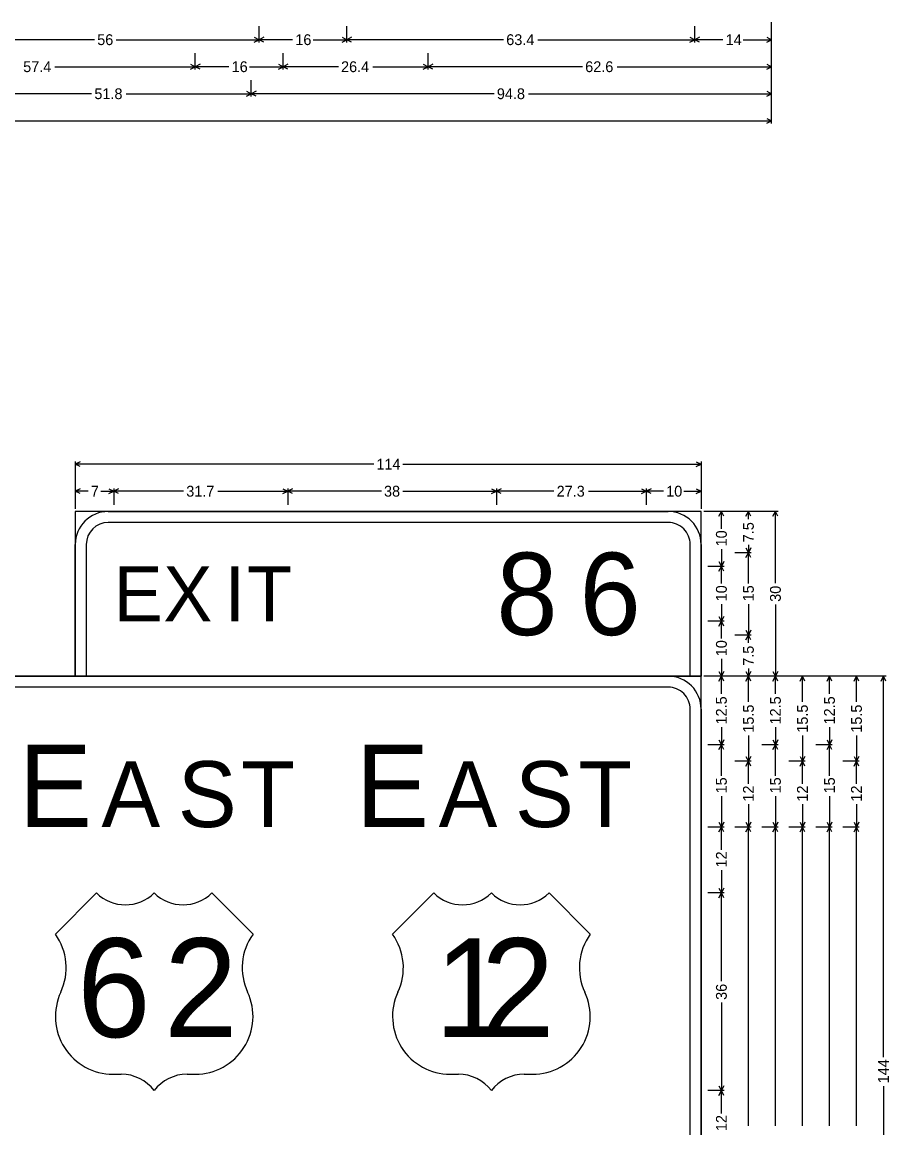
# Model space of a CAD drawing. Extents: x 667331 to 731245, y 738830 to 753817.
# Drawn here: x 729159 to 729443.2, y 749295.6 to 749658.1 of the extents above; entities that cross this region are included whole.
import ezdxf

# ---------------------------------------------------------------- set-up
doc = ezdxf.new("R2010")
doc.units = 0
doc.layers.add('R_SIGN', color=7, linetype='Continuous')

msp = doc.modelspace()

# ---------------------------------------------------------------- linework, layer by layer
at = {"layer": 'R_SIGN'}
for p, q in [((729404.69, 749624.85), (729404.69, 749658.07)), ((729236.64, 749651.43), (729236.64, 749656.74)), ((729265.44, 749651.43), (729265.44, 749656.74)), ((729379.49, 749651.43), (729379.49, 749656.74)), ((729379.49, 749651.43), (729379.49, 749656.74)), ((729404.69, 749651.43), (729404.69, 749656.74)), ((729182.7, 749652.31), (729135.84, 749652.31)), ((729189.78, 749652.31), (729236.64, 749652.31)), ((729235.06, 749653.1), (729236.64, 749652.31)), ((729235.06, 749651.52), (729236.64, 749652.31)), ((729238.22, 749653.1), (729236.64, 749652.31)), ((729247.67, 749652.31), (729236.64, 749652.31)), ((729238.22, 749651.52), (729236.64, 749652.31)), ((729254.41, 749652.31), (729265.44, 749652.31)), ((729263.86, 749653.1), (729265.44, 749652.31)), ((729263.86, 749651.52), (729265.44, 749652.31)), ((729267.02, 749653.1), (729265.44, 749652.31)), ((729316.82, 749652.31), (729265.44, 749652.31)), ((729267.02, 749651.52), (729265.44, 749652.31)), ((729328.11, 749652.31), (729379.49, 749652.31)), ((729377.9, 749653.1), (729379.49, 749652.31)), ((729377.9, 749651.52), (729379.49, 749652.31)), ((729381.07, 749653.1), (729379.49, 749652.31)), ((729388.75, 749652.31), (729379.49, 749652.31)), ((729381.07, 749651.52), (729379.49, 749652.31)), ((729395.42, 749652.31), (729404.69, 749652.31)), ((729403.1, 749653.1), (729404.69, 749652.31)), ((729403.1, 749651.52), (729404.69, 749652.31)), ((729215.76, 749642.57), (729215.76, 749647.88)), ((729244.56, 749642.57), (729244.56, 749647.88)), ((729292.08, 749642.57), (729292.08, 749647.88)), ((729292.08, 749642.57), (729292.08, 749647.88)), ((729404.69, 749642.57), (729404.69, 749647.88)), ((729169.7, 749643.45), (729215.76, 749643.45)), ((729214.18, 749644.25), (729215.76, 749643.45)), ((729214.18, 749642.66), (729215.76, 749643.45)), ((729217.34, 749644.25), (729215.76, 749643.45)), ((729226.79, 749643.45), (729215.76, 749643.45)), ((729217.34, 749642.66), (729215.76, 749643.45)), ((729233.53, 749643.45), (729244.56, 749643.45)), ((729242.98, 749644.25), (729244.56, 749643.45)), ((729242.98, 749642.66), (729244.56, 749643.45)), ((729246.14, 749644.25), (729244.56, 749643.45)), ((729262.66, 749643.45), (729244.56, 749643.45)), ((729246.14, 749642.66), (729244.56, 749643.45)), ((729273.98, 749643.45), (729292.08, 749643.45)), ((729290.5, 749644.25), (729292.08, 749643.45)), ((729290.5, 749642.66), (729292.08, 749643.45)), ((729293.66, 749644.25), (729292.08, 749643.45)), ((729342.7, 749643.45), (729292.08, 749643.45)), ((729293.66, 749642.66), (729292.08, 749643.45)), ((729354.06, 749643.45), (729404.69, 749643.45)), ((729403.1, 749644.25), (729404.69, 749643.45)), ((729403.1, 749642.66), (729404.69, 749643.45)), ((729234.08, 749633.71), (729234.08, 749639.02)), ((729234.08, 749633.71), (729234.08, 749639.02)), ((729404.69, 749633.71), (729404.69, 749639.02)), ((729232.5, 749635.39), (729234.08, 749634.6)), ((729235.67, 749635.39), (729234.08, 749634.6)), ((729403.1, 749635.39), (729404.69, 749634.6)), ((729181.77, 749634.6), (729140.77, 749634.6)), ((729193.08, 749634.6), (729234.08, 749634.6)), ((729232.5, 749633.8), (729234.08, 749634.6)), ((729313.73, 749634.6), (729234.08, 749634.6)), ((729235.67, 749633.8), (729234.08, 749634.6)), ((729325.04, 749634.6), (729404.69, 749634.6)), ((729403.1, 749633.8), (729404.69, 749634.6)), ((729150.46, 749625.74), (729404.69, 749625.74)), ((729403.1, 749626.53), (729404.69, 749625.74)), ((729403.1, 749624.95), (729404.69, 749625.74)), ((729176.4, 749514.04), (729176.4, 749498.54)), ((729177.98, 749513.95), (729176.4, 749513.16)), ((729274.24, 749513.16), (729176.4, 749513.16)), ((729177.98, 749512.36), (729176.4, 749513.16)), ((729283.75, 749513.16), (729381.6, 749513.16)), ((729380.01, 749513.95), (729381.6, 749513.16)), ((729380.01, 749512.36), (729381.6, 749513.16)), ((729381.6, 749514.04), (729381.6, 749498.54)), ((729176.4, 749505.18), (729176.4, 749499.87)), ((729177.98, 749505.09), (729176.4, 749504.3)), ((729187.41, 749505.09), (729189, 749504.3)), ((729189, 749505.18), (729189, 749499.87)), ((729190.58, 749505.09), (729189, 749504.3)), ((729244.47, 749505.09), (729246.06, 749504.3)), ((729246.06, 749505.18), (729246.06, 749499.87)), ((729247.64, 749505.09), (729246.06, 749504.3)), ((729312.87, 749505.09), (729314.46, 749504.3)), ((729314.46, 749505.18), (729314.46, 749499.87)), ((729316.04, 749505.09), (729314.46, 749504.3)), ((729362.01, 749505.09), (729363.6, 749504.3)), ((729363.6, 749505.18), (729363.6, 749499.87)), ((729363.6, 749505.18), (729363.6, 749499.87)), ((729365.18, 749505.09), (729363.6, 749504.3)), ((729380.01, 749505.09), (729381.6, 749504.3)), ((729381.6, 749505.18), (729381.6, 749499.87)), ((729180.61, 749504.3), (729176.4, 749504.3)), ((729177.98, 749503.51), (729176.4, 749504.3)), ((729184.78, 749504.3), (729189, 749504.3)), ((729187.41, 749503.51), (729189, 749504.3)), ((729211.89, 749504.3), (729189, 749504.3)), ((729190.58, 749503.51), (729189, 749504.3)), ((729223.16, 749504.3), (729246.06, 749504.3)), ((729244.47, 749503.51), (729246.06, 749504.3)), ((729276.75, 749504.3), (729246.06, 749504.3)), ((729247.64, 749503.51), (729246.06, 749504.3)), ((729283.77, 749504.3), (729314.46, 749504.3)), ((729312.87, 749503.51), (729314.46, 749504.3)), ((729333.35, 749504.3), (729314.46, 749504.3)), ((729316.04, 749503.51), (729314.46, 749504.3)), ((729344.71, 749504.3), (729363.6, 749504.3)), ((729362.01, 749503.51), (729363.6, 749504.3)), ((729369.25, 749504.3), (729363.6, 749504.3)), ((729365.18, 749503.51), (729363.6, 749504.3)), ((729375.94, 749504.3), (729381.6, 749504.3)), ((729380.01, 749503.51), (729381.6, 749504.3)), ((729406.84, 749497.65), (729382.48, 749497.65)), ((729389.13, 749497.65), (729383.81, 749497.65)), ((729387.45, 749496.07), (729388.24, 749497.65)), ((729388.24, 749492), (729388.24, 749497.65)), ((729389.03, 749496.07), (729388.24, 749497.65)), ((729397.98, 749497.65), (729392.67, 749497.65)), ((729396.31, 749496.07), (729397.1, 749497.65)), ((729397.1, 749495.13), (729397.1, 749497.65)), ((729397.89, 749496.07), (729397.1, 749497.65)), ((729405.16, 749496.07), (729405.96, 749497.65)), ((729405.96, 749474.16), (729405.96, 749497.65)), ((729406.75, 749496.07), (729405.96, 749497.65)), ((729397.1, 749486.68), (729397.1, 749484.15)), ((729388.24, 749485.31), (729388.24, 749479.65)), ((729397.98, 749484.15), (729392.67, 749484.15)), ((729396.31, 749485.74), (729397.1, 749484.15)), ((729396.31, 749482.57), (729397.1, 749484.15)), ((729397.89, 749485.74), (729397.1, 749484.15)), ((729397.1, 749474.01), (729397.1, 749484.15)), ((729397.89, 749482.57), (729397.1, 749484.15)), ((729389.13, 749479.65), (729383.81, 749479.65)), ((729387.45, 749481.24), (729388.24, 749479.65)), ((729387.45, 749478.07), (729388.24, 749479.65)), ((729389.03, 749481.24), (729388.24, 749479.65)), ((729388.24, 749474), (729388.24, 749479.65)), ((729389.03, 749478.07), (729388.24, 749479.65)), ((729388.24, 749467.31), (729388.24, 749461.65)), ((729397.1, 749467.3), (729397.1, 749457.15)), ((729405.96, 749467.15), (729405.96, 749443.65)), ((729389.13, 749461.65), (729383.81, 749461.65)), ((729389.13, 749461.65), (729383.81, 749461.65)), ((729387.45, 749463.24), (729388.24, 749461.65)), ((729387.45, 749460.07), (729388.24, 749461.65)), ((729389.03, 749463.24), (729388.24, 749461.65)), ((729388.24, 749456), (729388.24, 749461.65)), ((729389.03, 749460.07), (729388.24, 749461.65)), ((729396.31, 749458.74), (729397.1, 749457.15)), ((729397.89, 749458.74), (729397.1, 749457.15)), ((729397.98, 749457.15), (729392.67, 749457.15)), ((729397.98, 749457.15), (729392.67, 749457.15)), ((729396.31, 749455.57), (729397.1, 749457.15)), ((729397.1, 749454.63), (729397.1, 749457.15)), ((729397.89, 749455.57), (729397.1, 749457.15)), ((729388.24, 749449.31), (729388.24, 749443.65)), ((729442.28, 749443.65), (729382.48, 749443.65)), ((729406.84, 749443.65), (729382.48, 749443.65)), ((729389.13, 749443.65), (729383.81, 749443.65)), ((729389.13, 749443.65), (729383.81, 749443.65)), ((729387.45, 749445.24), (729388.24, 749443.65)), ((729387.45, 749442.07), (729388.24, 749443.65)), ((729389.03, 749445.24), (729388.24, 749443.65)), ((729388.24, 749437.91), (729388.24, 749443.65)), ((729389.03, 749442.07), (729388.24, 749443.65)), ((729397.98, 749443.65), (729392.67, 749443.65)), ((729397.98, 749443.65), (729392.67, 749443.65)), ((729396.31, 749445.24), (729397.1, 749443.65)), ((729396.31, 749442.07), (729397.1, 749443.65)), ((729397.1, 749446.18), (729397.1, 749443.65)), ((729397.89, 749445.24), (729397.1, 749443.65)), ((729397.1, 749435.21), (729397.1, 749443.65)), ((729397.89, 749442.07), (729397.1, 749443.65)), ((729406.84, 749443.65), (729401.53, 749443.65)), ((729405.16, 749445.24), (729405.96, 749443.65)), ((729405.16, 749442.07), (729405.96, 749443.65)), ((729406.75, 749445.24), (729405.96, 749443.65)), ((729405.96, 749437.91), (729405.96, 749443.65)), ((729406.75, 749442.07), (729405.96, 749443.65)), ((729415.7, 749443.65), (729410.39, 749443.65)), ((729414.02, 749442.07), (729414.82, 749443.65)), ((729414.82, 749435.21), (729414.82, 749443.65)), ((729415.61, 749442.07), (729414.82, 749443.65)), ((729424.56, 749443.65), (729419.24, 749443.65)), ((729422.88, 749442.07), (729423.67, 749443.65)), ((729423.67, 749437.91), (729423.67, 749443.65)), ((729424.47, 749442.07), (729423.67, 749443.65)), ((729433.42, 749443.65), (729428.1, 749443.65)), ((729431.74, 749442.07), (729432.53, 749443.65)), ((729432.53, 749435.21), (729432.53, 749443.65)), ((729433.32, 749442.07), (729432.53, 749443.65)), ((729440.6, 749442.07), (729441.39, 749443.65)), ((729441.39, 749318.81), (729441.39, 749443.65)), ((729442.18, 749442.07), (729441.39, 749443.65)), ((729388.24, 749426.94), (729388.24, 749421.2)), ((729405.96, 749426.94), (729405.96, 749421.2)), ((729423.67, 749426.94), (729423.67, 749421.2)), ((729387.45, 749422.78), (729388.24, 749421.2)), ((729389.03, 749422.78), (729388.24, 749421.2)), ((729397.1, 749424.24), (729397.1, 749415.8)), ((729405.16, 749422.78), (729405.96, 749421.2)), ((729406.75, 749422.78), (729405.96, 749421.2)), ((729414.82, 749424.24), (729414.82, 749415.8)), ((729422.88, 749422.78), (729423.67, 749421.2)), ((729424.47, 749422.78), (729423.67, 749421.2)), ((729432.53, 749424.24), (729432.53, 749415.8)), ((729389.13, 749421.2), (729383.81, 749421.2)), ((729387.45, 749419.62), (729388.24, 749421.2)), ((729388.24, 749411.05), (729388.24, 749421.2)), ((729389.03, 749419.62), (729388.24, 749421.2)), ((729406.84, 749421.2), (729401.53, 749421.2)), ((729405.16, 749419.62), (729405.96, 749421.2)), ((729405.96, 749411.05), (729405.96, 749421.2)), ((729406.75, 749419.62), (729405.96, 749421.2)), ((729424.56, 749421.2), (729419.24, 749421.2)), ((729422.88, 749419.62), (729423.67, 749421.2)), ((729423.67, 749411.05), (729423.67, 749421.2)), ((729424.47, 749419.62), (729423.67, 749421.2)), ((729397.98, 749415.8), (729392.67, 749415.8)), ((729396.31, 749417.38), (729397.1, 749415.8)), ((729396.31, 749414.22), (729397.1, 749415.8)), ((729397.89, 749417.38), (729397.1, 749415.8)), ((729397.1, 749408.34), (729397.1, 749415.8)), ((729397.89, 749414.22), (729397.1, 749415.8)), ((729415.7, 749415.8), (729410.39, 749415.8)), ((729414.02, 749417.38), (729414.82, 749415.8)), ((729414.02, 749414.22), (729414.82, 749415.8)), ((729415.61, 749417.38), (729414.82, 749415.8)), ((729414.82, 749408.34), (729414.82, 749415.8)), ((729415.61, 749414.22), (729414.82, 749415.8)), ((729433.42, 749415.8), (729428.1, 749415.8)), ((729431.74, 749417.38), (729432.53, 749415.8)), ((729431.74, 749414.22), (729432.53, 749415.8)), ((729433.32, 749417.38), (729432.53, 749415.8)), ((729432.53, 749408.34), (729432.53, 749415.8)), ((729433.32, 749414.22), (729432.53, 749415.8)), ((729388.24, 749404.35), (729388.24, 749394.2)), ((729405.96, 749404.35), (729405.96, 749394.2)), ((729423.67, 749404.35), (729423.67, 749394.2)), ((729397.1, 749401.66), (729397.1, 749394.2)), ((729414.82, 749401.66), (729414.82, 749394.2)), ((729432.53, 749401.66), (729432.53, 749394.2)), ((729389.13, 749394.2), (729383.81, 749394.2)), ((729387.45, 749395.78), (729388.24, 749394.2)), ((729387.45, 749392.62), (729388.24, 749394.2)), ((729389.03, 749395.78), (729388.24, 749394.2)), ((729388.24, 749386.74), (729388.24, 749394.2)), ((729389.03, 749392.62), (729388.24, 749394.2)), ((729397.98, 749394.2), (729392.67, 749394.2)), ((729397.98, 749394.2), (729392.67, 749394.2)), ((729396.31, 749395.78), (729397.1, 749394.2)), ((729396.31, 749392.62), (729397.1, 749394.2)), ((729397.89, 749395.78), (729397.1, 749394.2)), ((729397.1, 749296.23), (729397.1, 749394.2)), ((729397.89, 749392.62), (729397.1, 749394.2)), ((729406.84, 749394.2), (729401.53, 749394.2)), ((729406.84, 749394.2), (729401.53, 749394.2)), ((729405.16, 749395.78), (729405.96, 749394.2)), ((729405.16, 749392.62), (729405.96, 749394.2)), ((729406.75, 749395.78), (729405.96, 749394.2)), ((729405.96, 749296.23), (729405.96, 749394.2)), ((729406.75, 749392.62), (729405.96, 749394.2)), ((729415.7, 749394.2), (729410.39, 749394.2)), ((729415.7, 749394.2), (729410.39, 749394.2)), ((729414.02, 749395.78), (729414.82, 749394.2)), ((729414.02, 749392.62), (729414.82, 749394.2)), ((729415.61, 749395.78), (729414.82, 749394.2)), ((729414.82, 749296.23), (729414.82, 749394.2)), ((729415.61, 749392.62), (729414.82, 749394.2)), ((729424.56, 749394.2), (729419.24, 749394.2)), ((729424.56, 749394.2), (729419.24, 749394.2)), ((729422.88, 749395.78), (729423.67, 749394.2)), ((729422.88, 749392.62), (729423.67, 749394.2)), ((729424.47, 749395.78), (729423.67, 749394.2)), ((729423.67, 749296.23), (729423.67, 749394.2)), ((729424.47, 749392.62), (729423.67, 749394.2)), ((729433.42, 749394.2), (729428.1, 749394.2)), ((729433.42, 749394.2), (729428.1, 749394.2)), ((729431.74, 749395.78), (729432.53, 749394.2)), ((729431.74, 749392.62), (729432.53, 749394.2)), ((729433.32, 749395.78), (729432.53, 749394.2)), ((729432.53, 749296.23), (729432.53, 749394.2)), ((729433.32, 749392.62), (729432.53, 749394.2)), ((729388.24, 749380.06), (729388.24, 749372.6)), ((729387.45, 749374.18), (729388.24, 749372.6)), ((729389.03, 749374.18), (729388.24, 749372.6)), ((729183.37, 749372.6), (729169.87, 749359.1)), ((729234.67, 749359.1), (729221.17, 749372.6)), ((729293.93, 749372.6), (729280.43, 749359.1)), ((729345.23, 749359.1), (729331.73, 749372.6)), ((729389.13, 749372.6), (729383.81, 749372.6)), ((729387.45, 749371.02), (729388.24, 749372.6)), ((729388.24, 749343.73), (729388.24, 749372.6)), ((729389.03, 749371.02), (729388.24, 749372.6)), ((729388.24, 749336.67), (729388.24, 749307.8)), ((729188.77, 749313.2), (729191.47, 749313.2)), ((729213.07, 749313.2), (729215.77, 749313.2)), ((729299.33, 749313.2), (729302.03, 749313.2)), ((729323.63, 749313.2), (729326.33, 749313.2)), ((729387.45, 749309.38), (729388.24, 749307.8)), ((729389.03, 749309.38), (729388.24, 749307.8)), ((729441.39, 749309.3), (729441.39, 749184.45)), ((729389.13, 749307.8), (729383.81, 749307.8)), ((729387.45, 749306.22), (729388.24, 749307.8)), ((729388.24, 749300.34), (729388.24, 749307.8)), ((729389.03, 749306.22), (729388.24, 749307.8))]:
    msp.add_line(p, q, dxfattribs=at)
for points in [[(729176.4, 749443.65), (729381.6, 749443.65), (729381.6, 749497.65), (729176.4, 749497.65), (729176.4, 749443.65), (729176.4, 749443.65)], [(729187.2, 749497.65), (729370.8, 749497.65)], [(729370.8, 749494.05), (729187.2, 749494.05)], [(729176.4, 749443.65), (729176.4, 749486.85)], [(729180, 749486.85), (729180, 749443.65)], [(729378, 749443.65), (729378, 749486.85)], [(729381.6, 749486.85), (729381.6, 749443.65)], [(729014.4, 749184.45), (729381.6, 749184.45), (729381.6, 749443.65), (729014.4, 749443.65), (729014.4, 749184.45), (729014.4, 749184.45)], [(729025.2, 749443.65), (729370.8, 749443.65)], [(729370.8, 749440.05), (729025.2, 749440.05)], [(729378, 749184.45), (729378, 749432.85)], [(729381.6, 749432.85), (729381.6, 749184.45)]]:
    msp.add_lwpolyline(points, dxfattribs=at)
for centre, radius, start, end in [((729187.2, 749486.85), 10.8, 90.0002, 179.9998), ((729370.8, 749486.85), 10.8, 0, 90.0002), ((729187.2, 749486.85), 7.2, 90.0002, 179.9998), ((729370.8, 749486.85), 7.2, 0, 90.0002), ((729370.8, 749432.85), 10.8, 0, 90.0002), ((729370.8, 749432.85), 7.2, 0, 90.0002), ((729192.82, 749382.24), 13.5, 225.5729, 314.4272), ((729211.72, 749382.24), 13.5, 225.5729, 314.4272), ((729303.38, 749382.24), 13.5, 225.5729, 314.4272), ((729322.28, 749382.24), 13.5, 225.5729, 314.4272), ((729154.52, 749348.08), 18.9, 334.9895, 35.6629), ((729250.03, 749348.08), 18.9, 144.3372, 205.01), ((729265.07, 749348.08), 18.9, 334.9895, 35.6629), ((729360.58, 749348.08), 18.9, 144.3372, 205.01), ((729188.77, 749332.1), 18.9, 154.9897, 270.0001), ((729215.77, 749332.1), 18.9, 270.0001, 25.0104), ((729299.33, 749332.1), 18.9, 154.9897, 270.0001), ((729326.33, 749332.1), 18.9, 270.0001, 25.0104), ((729191.47, 749299.7), 13.5, 36.8699, 90.0002), ((729213.07, 749299.7), 13.5, 90.0002, 143.13), ((729302.03, 749299.7), 13.5, 36.8699, 90.0002), ((729323.63, 749299.7), 13.5, 90.0002, 143.13)]:
    msp.add_arc(centre, radius, start, end, dxfattribs=at)

# ---------------------------------------------------------------- texts
for s, height, p in [('56', 3.543, (729183.59, 749650.54)), ('16', 3.543, (729248.55, 749650.54)), ('63.4', 3.543, (729317.7, 749650.54)), ('14', 3.543, (729389.64, 749650.54)), ('57.4', 3.543, (729159.32, 749641.68)), ('16', 3.543, (729227.67, 749641.68)), ('26.4', 3.543, (729263.54, 749641.68)), ('62.6', 3.543, (729343.59, 749641.68)), ('51.8', 3.543, (729182.66, 749632.82)), ('94.8', 3.543, (729314.62, 749632.82)), ('114', 3.543, (729275.13, 749511.39)), ('7', 3.54, (729181.5, 749502.53)), ('31.7', 3.543, (729212.78, 749502.53)), ('38', 3.543, (729277.63, 749502.53)), ('27.3', 3.543, (729334.23, 749502.53)), ('10', 3.543, (729370.14, 749502.53)), ('8', 27, (729314.46, 749457.15)), ('6', 27, (729341.73, 749457.15)), ('E', 18, (729189, 749461.65)), ('X', 18, (729205.27, 749461.65)), ('I', 18, (729225.35, 749461.65)), ('T', 18, (729232.74, 749461.65)), ('E', 27, (729157.79, 749394.2)), ('E', 27, (729268.35, 749394.2)), ('A', 21.6, (729184.97, 749394.2)), ('S', 21.6, (729210.03, 749394.2)), ('T', 21.6, (729230.77, 749394.2)), ('A', 21.6, (729295.53, 749394.2)), ('S', 21.6, (729320.59, 749394.2)), ('T', 21.6, (729341.32, 749394.2)), ('6', 32.4, (729177, 749325.35)), ('2', 32.4, (729205.51, 749325.35)), ('1', 32.4, (729294.2, 749325.35)), ('2', 32.4, (729309.43, 749325.35))]:
    msp.add_text(s, height=height, dxfattribs=at).set_placement(p)
for s, p in [('7.5', (729398.87, 749487.57)), ('10', (729390.01, 749486.2)), ('10', (729390.01, 749468.2)), ('15', (729398.87, 749468.19)), ('30', (729407.73, 749468.04)), ('10', (729390.01, 749450.2)), ('7.5', (729398.87, 749447.07)), ('12.5', (729390.01, 749427.83)), ('12.5', (729407.73, 749427.83)), ('12.5', (729425.45, 749427.83)), ('15.5', (729398.87, 749425.13)), ('15.5', (729416.59, 749425.13)), ('15.5', (729434.3, 749425.13)), ('15', (729390.01, 749405.23)), ('12', (729398.87, 749402.55)), ('15', (729407.73, 749405.23)), ('12', (729416.59, 749402.55)), ('15', (729425.45, 749405.23)), ('12', (729434.3, 749402.55)), ('12', (729390.01, 749380.95)), ('36', (729390.01, 749337.56)), ('144', (729443.16, 749310.19)), ('12', (729390.01, 749294.55))]:
    msp.add_text(s, height=3.543, rotation=90.0002, dxfattribs=at).set_placement(p)

doc.saveas('drawing.dxf')
